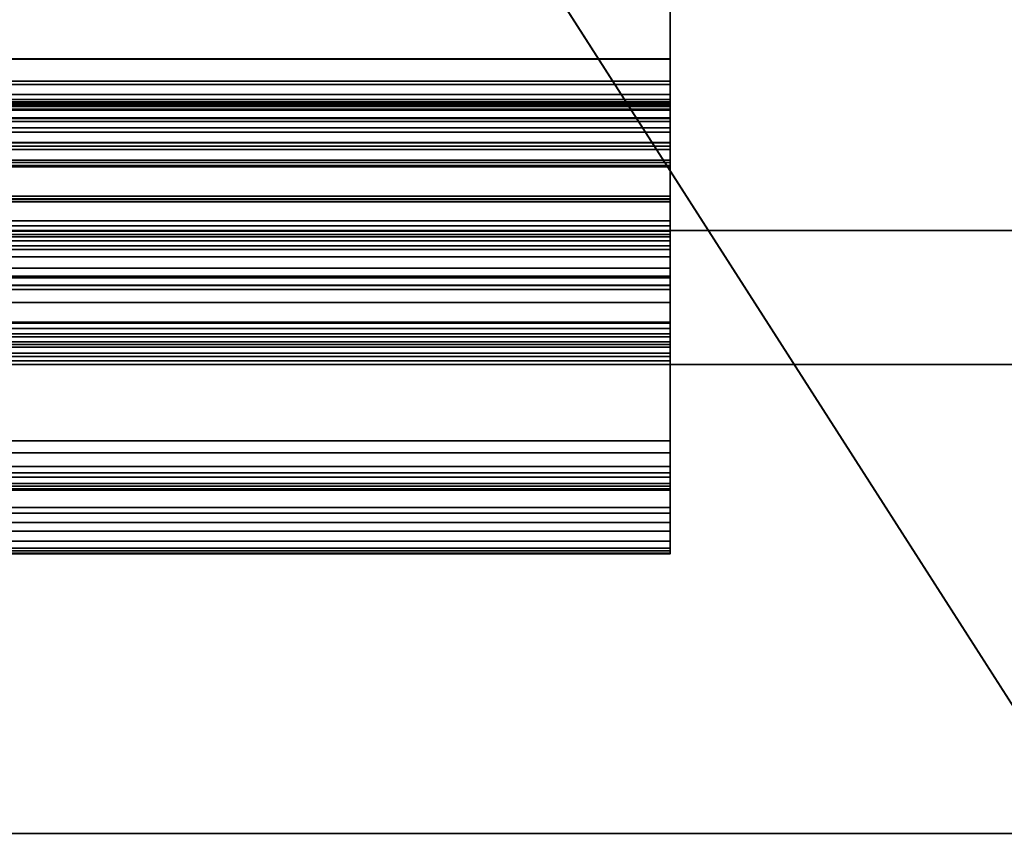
# Model space of a CAD drawing. Header units: millimetres. Extents: x -503 to 6703, y -110 to 249.
# Tile 802 of 1056: x 3388 to 3403, y -9 to 3. Entities that reach past the tile are written whole.
import ezdxf

# ---------------------------------------------------------------- set-up
doc = ezdxf.new("R2010")
doc.units = ezdxf.units.MM
doc.layers.add('151', color=7, linetype='Continuous', true_color=0xffffff)

# ---------------------------------------------------------------- blocks, each defined once
blk = doc.blocks.new('UG_SURFACE_003')
at = {"layer": '151', "color": 252, "linetype": 'Continuous', "lineweight": 35}
for points in [[(3602.5, -9.3, 2212.25), (3602.5, 230.4, 2212.25), (2397.5, 230.4, 2212.25), (2397.5, -9.3, 2212.25)], [(2547.5, -9.3, 2062.25), (2547.5, 230.4, 2062.25), (3452.5, 230.4, 2062.25), (3452.5, -9.3, 2062.25)]]:
    blk.add_3dface(points, dxfattribs=at)
blk = doc.blocks.new('UG_SURFACE_213')
at = {"layer": '151', "color": 35, "linetype": 'Continuous', "lineweight": 35}
for points in [[(2591, 0, 2), (3409, 0, 2), (3409, -2), (2591, -2)], [(2646, 0, 997), (2656.982, 0, 999.334), (3409, 0, 2), (2591, 0, 2)], [(2661.87, 0, 1125.843), (2651.614, 0, 1130.41), (2591, 0, 2017), (3409, 0, 2017)], [(2656.982, 0, 999.334), (2666.065, 0, 1005.934), (3409, 0, 2)], [(3409, 0, 2017), (2669.383, 0, 1117.5), (2661.87, 0, 1125.843)], [(3409, 0, 2), (2666.065, 0, 1005.934), (2671.679, 0, 1015.657)], [(3409, 0, 2), (2666.065, 0, 1085.933), (2671.679, 0, 1095.657)], [(2672.852, 0, 1026.822), (2669.383, 0, 1037.5), (2666.065, 0, 1085.933), (3409, 0, 2)], [(2672.852, 0, 1106.822), (2669.383, 0, 1117.5), (3409, 0, 2017)], [(3409, 0, 2), (2671.679, 0, 1015.657), (2673, 0, 1024)], [(3409, 0, 2017), (3409, 0, 2), (2671.679, 0, 1095.657), (2673, 0, 1104)], [(2673, 0, 1104), (2672.852, 0, 1106.822), (3409, 0, 2017)], [(2673, 0, 1024), (2672.852, 0, 1026.822), (3409, 0, 2)], [(3409, -9, 2017), (3409, 0, 2017), (2591, 0, 2017), (2591, -9, 2017)], [(3409, -2), (3409, -9), (2591, -9), (2591, -2)], [(2591, -9), (3409, -9), (3407, -9, 30.5), (2593, -9, 30.5)], [(3409, -9, 2017), (2591, -9, 2017), (2593, -9, 2015), (3407, -9, 2015)], [(2593, -19.41, 30.5), (2593, -9, 30.5), (3407, -9, 30.5), (3407, -19.41, 30.5)], [(2593, -19.41, 2015), (3407, -19.41, 2015), (3407, -9, 2015), (2593, -9, 2015)]]:
    blk.add_3dface(points, dxfattribs=at)
blk = doc.blocks.new('UG_SURFACE_286')
at = {"layer": '151', "color": 252, "linetype": 'Continuous', "lineweight": 35}
for points in [[(2585.5, -26.22, 2021.75), (3414.5, -26.22, 2021.75), (3414.5, 62.62, 2021.75), (2585.5, 62.62, 2021.75)], [(2587, -26.22, 2020.25), (2587, 62.62, 2020.25), (3413, 62.62, 2020.25), (3413, -26.22, 2020.25)]]:
    blk.add_3dface(points, dxfattribs=at)
blk = doc.blocks.new('UG_SURFACE_297')
at = {"layer": '151', "color": 252, "linetype": 'Continuous', "lineweight": 35}
for points in [[(2604, 4.014, -6.75), (2588, 4.014, -6.75), (2588, -20.953, -6.75), (3412, -20.953, -6.75)], [(2604, 4.014, -7.75), (3396, 4.014, -7.75), (2588, -20.953, -7.75)], [(3396, 4.014, -7.75), (3412, 4.014, -7.75), (3412, -20.953, -7.75), (2588, -20.953, -7.75)], [(3396, 4.014, -6.75), (2604, 4.014, -6.75), (3412, -20.953, -6.75)], [(3412, -20.953, -6.75), (3412, 4.014, -6.75), (3396, 4.014, -6.75)]]:
    blk.add_3dface(points, dxfattribs=at)
blk = doc.blocks.new('UG_SURFACE_299')
at = {"layer": '151', "color": 206, "linetype": 'Continuous', "lineweight": 35}
for points in [[(3398, 2.56, -4.675), (3398, 5.875, -4.628), (3398, 6.401, -3.492), (3398, 6.28, -3.37)], [(3398, 2.56, -4.675), (3398, 6.28, -3.37), (3398, 5.055, -3.582), (3398, 4.886, -3.622)], [(2602, 5.875, -4.628), (3398, 5.875, -4.628), (3398, 2.56, -4.675), (2602, 2.56, -4.675)], [(2602, 1.956, -3.705), (3398, 1.956, -3.705), (3398, 4.886, -3.622), (2602, 4.886, -3.622)], [(3398, 4.886, -3.622), (3398, 1.956, -3.705), (3398, 2.56, -4.675)], [(2602, 3.808, 9.306), (3398, 3.808, 9.306), (3398, 2.554, 8.056), (2602, 2.554, 8.056)], [(3398, 3.393, 9.771), (3398, 2.177, 8.523), (3398, 2.554, 8.056), (3398, 3.808, 9.306)], [(2602, 2.177, 8.523), (3398, 2.177, 8.523), (3398, 3.393, 9.771), (2602, 3.393, 9.771)], [(2602, 2.56, -4.675), (3398, 2.56, -4.675), (3398, 1.307, -4.675), (2602, 1.307, -4.675)], [(2602, 2.554, 8.056), (3398, 2.554, 8.056), (3398, 2.228, 7.837), (2602, 2.228, 7.837)], [(3398, 1.307, -4.675), (3398, 2.56, -4.675), (3398, 1.956, -3.705), (3398, 1.874, -3.701)], [(3398, 2.177, 8.523), (3398, 2.028, 8.423), (3398, 2.228, 7.837), (3398, 2.554, 8.056)], [(2602, 2.228, 7.837), (3398, 2.228, 7.837), (3398, 1.848, 7.769), (2602, 1.848, 7.769)], [(3398, 2.028, 8.423), (3398, 1.855, 8.392), (3398, 1.848, 7.769), (3398, 2.228, 7.837)], [(2602, 2.028, 8.423), (3398, 2.028, 8.423), (3398, 2.177, 8.523), (2602, 2.177, 8.523)], [(2602, 1.855, 8.392), (3398, 1.855, 8.392), (3398, 2.028, 8.423), (2602, 2.028, 8.423)], [(2602, 1.874, -3.701), (3398, 1.874, -3.701), (3398, 1.956, -3.705), (2602, 1.956, -3.705)], [(2602, 1.918, -0.829), (3398, 1.918, -0.829), (3398, 1.912, -0.873), (2602, 1.912, -0.873)], [(2602, 1.896, -0.661), (3398, 1.896, -0.661), (3398, 1.918, -0.829), (2602, 1.918, -0.829)], [(3398, 1.912, -0.873), (3398, 1.918, -0.829), (3398, 1.049, -0.976), (3398, 1.048, -1.051)], [(3398, 1.049, -0.976), (3398, 1.918, -0.829), (3398, 1.896, -0.661), (3398, 1.81, -0.519)], [(2602, 1.912, -0.873), (3398, 1.912, -0.873), (3398, 1.21, -2.79), (2602, 1.21, -2.79)], [(2602, 1.81, -0.519), (3398, 1.81, -0.519), (3398, 1.896, -0.661), (2602, 1.896, -0.661)], [(2602, 1.793, -3.688), (3398, 1.793, -3.688), (3398, 1.874, -3.701), (2602, 1.874, -3.701)], [(2602, 1.679, 8.434), (3398, 1.679, 8.434), (3398, 1.855, 8.392), (2602, 1.855, 8.392)], [(2602, 1.848, 7.769), (3398, 1.848, 7.769), (3398, 1.465, 7.86), (2602, 1.465, 7.86)], [(2602, 1.672, -0.421), (3398, 1.672, -0.421), (3398, 1.81, -0.519), (2602, 1.81, -0.519)], [(2602, 1.533, -3.58), (3398, 1.533, -3.58), (3398, 1.793, -3.688), (2602, 1.793, -3.688)], [(3398, 1.048, -1.051), (3398, 0.514, -2.508), (3398, 1.21, -2.79), (3398, 1.912, -0.873)], [(3398, 1.874, -3.701), (3398, 1.793, -3.688), (3398, 1.307, -4.675)], [(3398, 1.465, 7.86), (3398, 1.848, 7.769), (3398, 1.855, 8.392), (3398, 1.679, 8.434)], [(3398, 1.81, -0.519), (3398, 1.672, -0.421), (3398, 1.015, -0.885), (3398, 1.049, -0.976)], [(3398, 1.793, -3.688), (3398, 1.533, -3.58), (3398, 1.307, -4.675)], [(2602, 1.628, 8.463), (3398, 1.628, 8.463), (3398, 1.679, 8.434), (2602, 1.679, 8.434)], [(2602, 0.462, 0.783), (3398, 0.462, 0.783), (3398, 1.672, -0.421), (2602, 1.672, -0.421)], [(2602, 0.968, 9.015), (3398, 0.968, 9.015), (3398, 1.628, 8.463), (2602, 1.628, 8.463)], [(3398, 1.26, 7.993), (3398, 1.465, 7.86), (3398, 1.679, 8.434), (3398, 1.628, 8.463)], [(3398, 1.672, -0.421), (3398, 0.462, 0.783), (3398, -0.282, 0.448), (3398, 0.948, -0.814)], [(3398, 0.948, -0.814), (3398, 1.015, -0.885), (3398, 1.672, -0.421)], [(3398, 0.145, 8.931), (3398, 1.26, 7.993), (3398, 1.628, 8.463), (3398, 0.968, 9.015)], [(2602, 1.315, -3.36), (3398, 1.315, -3.36), (3398, 1.533, -3.58), (2602, 1.533, -3.58)], [(3398, 0.464, -3.693), (3398, 1.307, -4.675), (3398, 1.533, -3.58), (3398, 1.315, -3.36)], [(2602, 1.465, 7.86), (3398, 1.465, 7.86), (3398, 1.26, 7.993), (2602, 1.26, 7.993)], [(2602, 1.209, -3.103), (3398, 1.209, -3.103), (3398, 1.315, -3.36), (2602, 1.315, -3.36)], [(2602, 1.307, -4.675), (3398, 1.307, -4.675), (3398, -1.703, -4.76), (2602, -1.703, -4.76)], [(2602, 1.26, 7.993), (3398, 1.26, 7.993), (3398, 0.145, 8.931), (2602, 0.145, 8.931)], [(2602, 1.21, -2.79), (3398, 1.21, -2.79), (3398, 1.209, -3.103), (2602, 1.209, -3.103)], [(3398, 1.315, -3.36), (3398, 1.209, -3.103), (3398, 0.426, -3.165), (3398, 0.47, -3.668)], [(3398, 0.47, -3.668), (3398, 0.467, -3.687), (3398, 1.315, -3.36)], [(3398, 0.467, -3.687), (3398, 0.464, -3.693), (3398, 1.315, -3.36)], [(3398, -1.703, -4.76), (3398, 1.307, -4.675), (3398, 0.464, -3.693), (3398, -1.368, -3.786)], [(3398, 0.514, -2.508), (3398, 0.426, -3.165), (3398, 1.209, -3.103), (3398, 1.21, -2.79)], [(2602, 1.049, -0.976), (3398, 1.049, -0.976), (3398, 1.015, -0.885), (2602, 1.015, -0.885)], [(2602, 1.048, -1.051), (3398, 1.048, -1.051), (3398, 1.049, -0.976), (2602, 1.049, -0.976)], [(2602, 0.514, -2.508), (3398, 0.514, -2.508), (3398, 1.048, -1.051), (2602, 1.048, -1.051)], [(2602, 1.015, -0.885), (3398, 1.015, -0.885), (3398, 0.948, -0.814), (2602, 0.948, -0.814)], [(2602, -0.06, 9.881), (3398, -0.06, 9.881), (3398, 0.968, 9.015), (2602, 0.968, 9.015)], [(2602, 0.948, -0.814), (3398, 0.948, -0.814), (3398, -0.282, 0.448), (2602, -0.282, 0.448)], [(3398, 0.968, 9.015), (3398, -0.06, 9.881), (3398, 0.145, 8.931)], [(2602, 0.426, -3.165), (3398, 0.426, -3.165), (3398, 0.514, -2.508), (2602, 0.514, -2.508)], [(2602, 0.47, -3.668), (3398, 0.47, -3.668), (3398, 0.426, -3.165), (2602, 0.426, -3.165)], [(2602, 0.467, -3.687), (3398, 0.467, -3.687), (3398, 0.47, -3.668), (2602, 0.47, -3.668)], [(2602, 0.464, -3.693), (3398, 0.464, -3.693), (3398, 0.467, -3.687), (2602, 0.467, -3.687)], [(2602, -1.368, -3.786), (3398, -1.368, -3.786), (3398, 0.464, -3.693), (2602, 0.464, -3.693)], [(2602, -0.705, 3.173), (3398, -0.705, 3.173), (3398, 0.462, 0.783), (2602, 0.462, 0.783)], [(3398, 0.462, 0.783), (3398, -0.705, 3.173), (3398, -1.462, 2.956), (3398, -0.282, 0.448)], [(2602, 0.145, 8.931), (3398, 0.145, 8.931), (3398, 0.068, 8.973), (2602, 0.068, 8.973)], [(2602, 0.068, 8.973), (3398, 0.068, 8.973), (3398, -0.01, 8.98), (2602, -0.01, 8.98)], [(3398, -0.06, 9.881), (3398, 0.068, 8.973), (3398, 0.145, 8.931)], [(3398, -0.01, 8.98), (3398, 0.068, 8.973), (3398, -0.06, 9.881)], [(2602, -0.01, 8.98), (3398, -0.01, 8.98), (3398, -0.093, 8.956), (2602, -0.093, 8.956)], [(2602, -0.23, 9.954), (3398, -0.23, 9.954), (3398, -0.06, 9.881), (2602, -0.06, 9.881)], [(2602, -0.093, 8.956), (3398, -0.093, 8.956), (3398, -0.154, 8.906), (2602, -0.154, 8.906)], [(3398, -0.093, 8.956), (3398, -0.01, 8.98), (3398, -0.06, 9.881), (3398, -0.23, 9.954)], [(3398, -0.23, 9.954), (3398, -0.393, 9.957), (3398, -0.093, 8.956)], [(3398, -0.393, 9.957), (3398, -0.563, 9.891), (3398, -0.093, 8.956)], [(3398, -0.154, 8.906), (3398, -0.093, 8.956), (3398, -0.563, 9.891), (3398, -0.682, 9.776)], [(2602, -0.154, 8.906), (3398, -0.154, 8.906), (3398, -1.382, 6.79), (2602, -1.382, 6.79)], [(2602, -0.393, 9.957), (3398, -0.393, 9.957), (3398, -0.23, 9.954), (2602, -0.23, 9.954)], [(2602, -0.282, 0.448), (3398, -0.282, 0.448), (3398, -1.462, 2.956), (2602, -1.462, 2.956)], [(3398, -0.682, 9.776), (3398, -4.783, 2.399), (3398, -1.382, 6.79), (3398, -0.154, 8.906)], [(2602, -0.563, 9.891), (3398, -0.563, 9.891), (3398, -0.393, 9.957), (2602, -0.393, 9.957)], [(2602, -0.682, 9.776), (3398, -0.682, 9.776), (3398, -0.563, 9.891), (2602, -0.563, 9.891)], [(2602, -4.783, 2.399), (3398, -4.783, 2.399), (3398, -0.682, 9.776), (2602, -0.682, 9.776)], [(2602, -0.821, 5.888), (3398, -0.821, 5.888), (3398, -0.705, 3.173), (2602, -0.705, 3.173)], [(3398, -1.544, 5.786), (3398, -1.462, 2.956), (3398, -0.705, 3.173), (3398, -0.821, 5.888)], [(2602, -0.818, 5.946), (3398, -0.818, 5.946), (3398, -0.821, 5.888), (2602, -0.821, 5.888)], [(2602, -0.88, 6.288), (3398, -0.88, 6.288), (3398, -0.818, 5.946), (2602, -0.818, 5.946)], [(2602, -1.075, 6.588), (3398, -1.075, 6.588), (3398, -0.88, 6.288), (2602, -0.88, 6.288)], [(3398, -0.821, 5.888), (3398, -0.818, 5.946), (3398, -1.544, 5.786)], [(3398, -1.587, 5.856), (3398, -1.544, 5.786), (3398, -0.818, 5.946), (3398, -0.88, 6.288)], [(3398, -1.661, 5.909), (3398, -1.587, 5.856), (3398, -0.88, 6.288), (3398, -1.075, 6.588)], [(2602, -1.382, 6.79), (3398, -1.382, 6.79), (3398, -1.075, 6.588), (2602, -1.075, 6.588)], [(3398, -1.075, 6.588), (3398, -1.382, 6.79), (3398, -1.661, 5.909)], [(2602, -3.617, -4.34), (3398, -3.617, -4.34), (3398, -1.368, -3.786), (2602, -1.368, -3.786)], [(2602, -1.462, 2.956), (3398, -1.462, 2.956), (3398, -1.544, 5.786), (2602, -1.544, 5.786)], [(3398, -3.142, -5.218), (3398, -1.703, -4.76), (3398, -1.368, -3.786), (3398, -3.617, -4.34)], [(3398, -1.382, 6.79), (3398, -1.741, 5.929), (3398, -1.661, 5.909)], [(3398, -1.382, 6.79), (3398, -1.882, 5.887), (3398, -1.831, 5.914)], [(3398, -1.944, 5.818), (3398, -1.382, 6.79), (3398, -4.783, 2.399)], [(3398, -1.944, 5.818), (3398, -1.882, 5.887), (3398, -1.382, 6.79)], [(3398, -1.831, 5.914), (3398, -1.741, 5.929), (3398, -1.382, 6.79)], [(2602, -1.544, 5.786), (3398, -1.544, 5.786), (3398, -1.587, 5.856), (2602, -1.587, 5.856)], [(2602, -1.587, 5.856), (3398, -1.587, 5.856), (3398, -1.661, 5.909), (2602, -1.661, 5.909)], [(2602, -1.661, 5.909), (3398, -1.661, 5.909), (3398, -1.741, 5.929), (2602, -1.741, 5.929)], [(2602, -1.703, -4.76), (3398, -1.703, -4.76), (3398, -3.142, -5.218), (2602, -3.142, -5.218)], [(2602, -1.741, 5.929), (3398, -1.741, 5.929), (3398, -1.831, 5.914), (2602, -1.831, 5.914)], [(2602, -1.831, 5.914), (3398, -1.831, 5.914), (3398, -1.882, 5.887), (2602, -1.882, 5.887)], [(2602, -1.882, 5.887), (3398, -1.882, 5.887), (3398, -1.944, 5.818), (2602, -1.944, 5.818)], [(2602, -1.944, 5.818), (3398, -1.944, 5.818), (3398, -4.134, 2.032), (2602, -4.134, 2.032)], [(3398, -4.134, 2.032), (3398, -1.944, 5.818), (3398, -4.783, 2.399)], [(2602, -3.142, -5.218), (3398, -3.142, -5.218), (3398, -3.318, -5.275), (2602, -3.318, -5.275)], [(3398, -3.142, -5.218), (3398, -3.617, -4.34), (3398, -3.775, -4.473), (3398, -3.858, -4.637)], [(3398, -3.522, -5.258), (3398, -3.318, -5.275), (3398, -3.142, -5.218), (3398, -3.858, -4.637)], [(2602, -3.318, -5.275), (3398, -3.318, -5.275), (3398, -3.522, -5.258), (2602, -3.522, -5.258)], [(2602, -3.522, -5.258), (3398, -3.522, -5.258), (3398, -3.685, -5.174), (2602, -3.685, -5.174)], [(3398, -3.819, -5.017), (3398, -3.685, -5.174), (3398, -3.522, -5.258), (3398, -3.858, -4.637)], [(2602, -3.775, -4.473), (3398, -3.775, -4.473), (3398, -3.617, -4.34), (2602, -3.617, -4.34)], [(2602, -3.685, -5.174), (3398, -3.685, -5.174), (3398, -3.819, -5.017), (2602, -3.819, -5.017)], [(2602, -3.858, -4.637), (3398, -3.858, -4.637), (3398, -3.775, -4.473), (2602, -3.775, -4.473)], [(2602, -3.819, -5.017), (3398, -3.819, -5.017), (3398, -3.875, -4.84), (2602, -3.875, -4.84)], [(3398, -3.858, -4.637), (3398, -3.875, -4.84), (3398, -3.819, -5.017)], [(2602, -3.875, -4.84), (3398, -3.875, -4.84), (3398, -3.858, -4.637), (2602, -3.858, -4.637)], [(2602, -4.134, 2.032), (3398, -4.134, 2.032), (3398, -4.222, 1.929), (2602, -4.222, 1.929)], [(2602, -4.222, 1.929), (3398, -4.222, 1.929), (3398, -4.357, 1.859), (2602, -4.357, 1.859)], [(3398, -4.357, 1.859), (3398, -4.222, 1.929), (3398, -4.134, 2.032), (3398, -4.783, 2.399)], [(2602, -4.357, 1.859), (3398, -4.357, 1.859), (3398, -4.491, 1.847), (2602, -4.491, 1.847)], [(3398, -4.357, 1.859), (3398, -4.783, 2.399), (3398, -4.828, 2.252), (3398, -4.815, 2.116)], [(3398, -4.491, 1.847), (3398, -4.357, 1.859), (3398, -4.815, 2.116)], [(2602, -4.491, 1.847), (3398, -4.491, 1.847), (3398, -4.638, 1.892), (2602, -4.638, 1.892)], [(3398, -4.815, 2.116), (3398, -4.744, 1.981), (3398, -4.638, 1.892), (3398, -4.491, 1.847)], [(2602, -4.638, 1.892), (3398, -4.638, 1.892), (3398, -4.744, 1.981), (2602, -4.744, 1.981)], [(2602, -4.744, 1.981), (3398, -4.744, 1.981), (3398, -4.815, 2.116), (2602, -4.815, 2.116)], [(2602, -4.828, 2.252), (3398, -4.828, 2.252), (3398, -4.783, 2.399), (2602, -4.783, 2.399)], [(2602, -4.815, 2.116), (3398, -4.815, 2.116), (3398, -4.828, 2.252), (2602, -4.828, 2.252)]]:
    blk.add_3dface(points, dxfattribs=at)

msp = doc.modelspace()

# ---------------------------------------------------------------- linework, layer by layer
at = {"layer": '151', "color": 251, "linetype": 'Continuous', "lineweight": -3, "true_color": 0x636466}
for p, q in [((3398, 2.56, -4.675), (3398, 5.875, -4.628)), ((3398, 1.956, -3.705), (3398, 4.886, -3.622)), ((3398, 3.808, 9.306), (3398, 2.554, 8.056)), ((3398, 3.393, 9.771), (3398, 2.177, 8.523)), ((3398, 2.56, -4.675), (2602, 2.56, -4.675)), ((3398, 2.554, 8.056), (2602, 2.554, 8.056)), ((3398, 2.177, 8.523), (2602, 2.177, 8.523)), ((3398, 1.956, -3.705), (2602, 1.956, -3.705)), ((3398, 1.912, -0.873), (2602, 1.912, -0.873)), ((3398, 1.793, -3.688), (2602, 1.793, -3.688)), ((3398, 1.912, -0.873), (3398, 1.21, -2.79)), ((3398, 1.672, -0.421), (2602, 1.672, -0.421)), ((3398, 1.628, 8.463), (2602, 1.628, 8.463)), ((3398, 1.628, 8.463), (3398, 0.968, 9.015)), ((3398, 1.26, 7.993), (2602, 1.26, 7.993)), ((3398, 1.21, -2.79), (2602, 1.21, -2.79)), ((3398, 1.26, 7.993), (3398, 0.145, 8.931)), ((3398, 1.048, -1.051), (2602, 1.048, -1.051)), ((3398, 1.048, -1.051), (3398, 0.514, -2.508)), ((3398, 0.968, 9.015), (2602, 0.968, 9.015)), ((3398, 0.948, -0.814), (2602, 0.948, -0.814)), ((3398, 0.968, 9.015), (3398, -0.06, 9.881)), ((3398, 0.514, -2.508), (2602, 0.514, -2.508)), ((3398, 0.464, -3.693), (2602, 0.464, -3.693)), ((2591, 0, 2), (3409, 0, 2)), ((3398, 0.145, 8.931), (2602, 0.145, 8.931)), ((3409, 0, 2017), (2591, 0, 2017)), ((3398, -0.06, 9.881), (2602, -0.06, 9.881)), ((3398, -0.154, 8.906), (2602, -0.154, 8.906)), ((3398, -0.154, 8.906), (3398, -1.382, 6.79)), ((3398, -0.682, 9.776), (2602, -0.682, 9.776)), ((3398, -0.682, 9.776), (3398, -4.783, 2.399)), ((3398, -0.821, 5.888), (2602, -0.821, 5.888)), ((3398, -1.382, 6.79), (2602, -1.382, 6.79)), ((3398, -1.544, 5.786), (2602, -1.544, 5.786)), ((3398, -1.831, 5.914), (2602, -1.831, 5.914)), ((2591, -2), (3409, -2)), ((3398, -1.944, 5.818), (2602, -1.944, 5.818)), ((3398, -4.134, 2.032), (3398, -1.944, 5.818)), ((3398, -3.142, -5.218), (2602, -3.142, -5.218)), ((3398, -3.617, -4.34), (2602, -3.617, -4.34)), ((3398, -3.819, -5.017), (2602, -3.819, -5.017)), ((3398, -4.134, 2.032), (2602, -4.134, 2.032)), ((3398, -4.638, 1.892), (2602, -4.638, 1.892)), ((3398, -4.783, 2.399), (2602, -4.783, 2.399)), ((3409, -9, 2017), (2591, -9, 2017)), ((3409, -9), (2591, -9)), ((2593, -9, 30.5), (3407, -9, 30.5)), ((3407, -9, 2015), (2593, -9, 2015))]:
    msp.add_line(p, q, dxfattribs=at)
for points in [[(3398, -3.142, -5.218), (3398, -1.753, -4.41), (3398, 0.584, -4.732), (3398, 2.56, -4.675)], [(3398, 2.554, 8.056), (3398, 2.206, 7.699), (3398, 1.641, 7.671), (3398, 1.26, 7.993)], [(3398, 2.177, 8.523), (3398, 2.032, 8.374), (3398, 1.801, 8.349), (3398, 1.628, 8.463)], [(3398, 1.793, -3.688), (3398, 1.846, -3.7), (3398, 1.901, -3.705), (3398, 1.956, -3.705)], [(3398, 1.672, -0.421), (3398, 1.848, -0.497), (3398, 1.948, -0.685), (3398, 1.912, -0.873)], [(3398, 1.21, -2.79), (3398, 1.123, -3.199), (3398, 1.384, -3.601), (3398, 1.793, -3.688)], [(3398, -0.821, 5.888), (3398, -1.221, 3.485), (3398, -0.263, 1.059), (3398, 1.672, -0.421)], [(3398, 0.948, -0.814), (3398, 1.024, -0.867), (3398, 1.063, -0.96), (3398, 1.048, -1.051)], [(3398, -1.544, 5.786), (3398, -1.995, 3.295), (3398, -1.037, 0.757), (3398, 0.948, -0.814)], [(3398, 0.514, -2.508), (3398, 0.324, -3.043), (3398, 0.504, -3.638), (3398, 0.464, -3.693)], [(3398, 0.464, -3.693), (3398, -0.346, -3.578), (3398, -2.252, -3.84), (3398, -3.617, -4.34)], [(3398, 0.145, 8.931), (3398, 0.055, 9.007), (3398, -0.079, 8.995), (3398, -0.154, 8.906)], [(3398, -0.06, 9.881), (3398, -0.261, 10.023), (3398, -0.539, 9.977), (3398, -0.682, 9.776)], [(3398, -1.382, 6.79), (3398, -1.016, 6.646), (3398, -0.788, 6.279), (3398, -0.821, 5.888)], [(3398, -1.831, 5.914), (3398, -1.716, 5.958), (3398, -1.588, 5.9), (3398, -1.544, 5.786)], [(3398, -1.944, 5.818), (3398, -1.918, 5.862), (3398, -1.879, 5.896), (3398, -1.831, 5.914)], [(3398, -3.819, -5.017), (3398, -3.687, -5.259), (3398, -3.384, -5.35), (3398, -3.142, -5.218)], [(3398, -3.617, -4.34), (3398, -3.86, -4.471), (3398, -3.95, -4.774), (3398, -3.819, -5.017)], [(3398, -4.638, 1.892), (3398, -4.46, 1.793), (3398, -4.236, 1.856), (3398, -4.134, 2.032)], [(3398, -4.783, 2.399), (3398, -4.883, 2.219), (3398, -4.818, 1.992), (3398, -4.638, 1.892)]]:
    msp.add_open_spline(points, degree=3, dxfattribs=at)

# ---------------------------------------------------------------- block references
for name in ['UG_SURFACE_003', 'UG_SURFACE_286', 'UG_SURFACE_213', 'UG_SURFACE_297', 'UG_SURFACE_299']:
    msp.add_blockref(name, (0, 0), dxfattribs=at)

doc.saveas('drawing.dxf')
